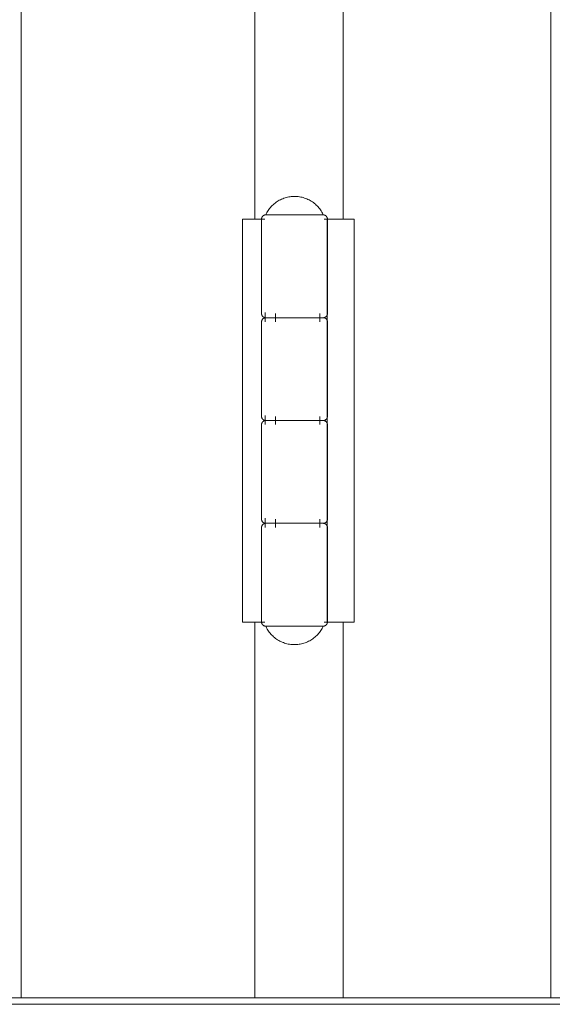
# Model space of a CAD drawing. Header units: inches. Extents: x 424 to 2043, y -237 to 445.
# Tile 807 of 965: x 866.652 to 866.781, y 220.697 to 220.937. Entities that reach past the tile are written whole.
import ezdxf

# ---------------------------------------------------------------- set-up
doc = ezdxf.new("R2010")
doc.units = ezdxf.units.IN
doc.header["$MEASUREMENT"] = 0
doc.layers.add('A-DOOR', color=31, linetype='Continuous', lineweight=9)
doc.layers.add('A-GENM', color=13, linetype='Continuous', lineweight=9)

# ---------------------------------------------------------------- blocks, each defined once
blk = doc.blocks.new('Escalator - Escalator-177640-Section 1')
at = {"layer": 'A-GENM'}
for p, q in [((-111.07738, 5.60159), (-109.79635, 5.60159)), ((-109.86039, 5.6), (-111.07738, 5.6)), ((-111.07738, 5.6), (-109.86039, 5.6))]:
    blk.add_line(p, q, dxfattribs=at)
blk = doc.blocks.new('5-panel_Bi-fold_external_door_10806 - Type 1-V64-Section 1')
at = {"layer": 'A-DOOR'}
for p, q in [((-110.23419, 8.33744), (-110.23419, 5.60159)), ((-110.10543, 8.33744), (-110.10543, 5.60159)), ((-110.17734, 6.751), (-110.17734, 5.79096)), ((-110.15587, 6.751), (-110.15587, 5.79096)), ((-110.16814, 5.79196), (-110.17398, 5.79196)), ((-110.16146, 5.79196), (-110.16814, 5.79196)), ((-110.18033, 5.79096), (-110.17631, 5.79096)), ((-110.18033, 5.69296), (-110.18033, 5.79096)), ((-110.17631, 5.79096), (-110.17493, 5.79096)), ((-110.17572, 5.79096), (-110.17572, 5.76796)), ((-110.16048, 5.79096), (-110.15986, 5.79096)), ((-110.15974, 5.79096), (-110.15773, 5.79096)), ((-110.15974, 5.79096), (-110.15974, 5.69296)), ((-110.15972, 5.76796), (-110.15972, 5.79096)), ((-110.15773, 5.79096), (-110.15321, 5.79096)), ((-110.15321, 5.79096), (-110.15321, 5.69296)), ((-110.17481, 5.76596), (-110.17481, 5.76819)), ((-110.17231, 5.76596), (-110.17231, 5.76796)), ((-110.16157, 5.76796), (-110.16157, 5.76596)), ((-110.17572, 5.76596), (-110.17572, 5.74296)), ((-110.17356, 5.76696), (-110.16814, 5.76696)), ((-110.1673, 5.76696), (-110.17239, 5.76696)), ((-110.16814, 5.76696), (-110.1673, 5.76696)), ((-110.15972, 5.74296), (-110.15972, 5.76596)), ((-110.17481, 5.74096), (-110.17481, 5.74319)), ((-110.17356, 5.74196), (-110.16814, 5.74196)), ((-110.1673, 5.74196), (-110.17239, 5.74196)), ((-110.17231, 5.74096), (-110.17231, 5.74296)), ((-110.16814, 5.74196), (-110.1673, 5.74196)), ((-110.16157, 5.74296), (-110.16157, 5.74096)), ((-110.17572, 5.74096), (-110.17572, 5.71796)), ((-110.15972, 5.71796), (-110.15972, 5.74096)), ((-110.17481, 5.71596), (-110.17481, 5.71819)), ((-110.17231, 5.71596), (-110.17231, 5.71796)), ((-110.16157, 5.71796), (-110.16157, 5.71596)), ((-110.17572, 5.71596), (-110.17572, 5.69296)), ((-110.17356, 5.71696), (-110.16814, 5.71696)), ((-110.1673, 5.71696), (-110.17239, 5.71696)), ((-110.16814, 5.71696), (-110.1673, 5.71696)), ((-110.15972, 5.69296), (-110.15972, 5.71596)), ((-110.17631, 5.69296), (-110.18033, 5.69296)), ((-110.17734, 5.69296), (-110.17734, 5.60159)), ((-110.17493, 5.69296), (-110.17631, 5.69296)), ((-110.17398, 5.69196), (-110.16814, 5.69196)), ((-110.16814, 5.69196), (-110.16146, 5.69196)), ((-110.15986, 5.69296), (-110.16048, 5.69296)), ((-110.15773, 5.69296), (-110.15974, 5.69296)), ((-110.15321, 5.69296), (-110.15773, 5.69296)), ((-110.15587, 5.69296), (-110.15587, 5.60159))]:
    blk.add_line(p, q, dxfattribs=at)
at = {"layer": 'A-DOOR', "flags": 128}
for points in [[(-110.17472, 5.79196), (-110.17459, 5.79224), (-110.17444, 5.79251), (-110.17429, 5.79278), (-110.17412, 5.79304), (-110.17394, 5.79329), (-110.17376, 5.79353), (-110.17356, 5.79377), (-110.17336, 5.794), (-110.17314, 5.79422), (-110.17292, 5.79443), (-110.17269, 5.79464), (-110.17245, 5.79483), (-110.17221, 5.79502), (-110.17195, 5.79519), (-110.17169, 5.79536), (-110.17143, 5.79551), (-110.17115, 5.79565), (-110.17087, 5.79578), (-110.17059, 5.7959), (-110.1703, 5.79601), (-110.17001, 5.79611), (-110.16972, 5.7962), (-110.16942, 5.79627), (-110.16912, 5.79633), (-110.16881, 5.79638), (-110.16851, 5.79642), (-110.1682, 5.79645), (-110.16789, 5.79646), (-110.16772, 5.79646)], [(-110.16772, 5.79646), (-110.16741, 5.79645), (-110.1671, 5.79644), (-110.1668, 5.79641), (-110.16649, 5.79636), (-110.16619, 5.79631), (-110.16589, 5.79624), (-110.16559, 5.79616), (-110.1653, 5.79607), (-110.16501, 5.79597), (-110.16472, 5.79585), (-110.16444, 5.79573), (-110.16417, 5.79559), (-110.1639, 5.79544), (-110.16363, 5.79529), (-110.16337, 5.79512), (-110.16312, 5.79494), (-110.16288, 5.79475), (-110.16265, 5.79455), (-110.16242, 5.79434), (-110.1622, 5.79413), (-110.16199, 5.7939), (-110.16179, 5.79367), (-110.1616, 5.79343), (-110.16142, 5.79318), (-110.16124, 5.79292), (-110.16108, 5.79266), (-110.16093, 5.79239), (-110.16079, 5.79212), (-110.16072, 5.79196)], [(-110.17572, 5.79096), (-110.17572, 5.791), (-110.17572, 5.79104), (-110.17571, 5.79108), (-110.17571, 5.79112), (-110.1757, 5.79116), (-110.17569, 5.7912), (-110.17568, 5.79124), (-110.17567, 5.79128), (-110.17565, 5.79131), (-110.17564, 5.79135), (-110.17562, 5.79139), (-110.17561, 5.79142), (-110.17559, 5.79146), (-110.17557, 5.79149), (-110.17554, 5.79153), (-110.17552, 5.79156), (-110.1755, 5.79159), (-110.17547, 5.79162), (-110.17544, 5.79165), (-110.17542, 5.79168), (-110.17539, 5.79171), (-110.17536, 5.79173), (-110.17532, 5.79176), (-110.17529, 5.79178), (-110.17526, 5.7918), (-110.17522, 5.79182), (-110.17519, 5.79184), (-110.17515, 5.79186), (-110.17512, 5.79188), (-110.17508, 5.79189), (-110.17504, 5.79191), (-110.17501, 5.79192), (-110.17497, 5.79193), (-110.17493, 5.79194), (-110.17489, 5.79195), (-110.17485, 5.79195), (-110.17481, 5.79196), (-110.17477, 5.79196), (-110.17473, 5.79196), (-110.17472, 5.79196)], [(-110.16814, 5.79196), (-110.16841, 5.79196), (-110.16869, 5.79196), (-110.16897, 5.79196), (-110.16924, 5.79196), (-110.16952, 5.79196), (-110.16978, 5.79196), (-110.17005, 5.79196), (-110.17031, 5.79196), (-110.17057, 5.79196), (-110.17082, 5.79196), (-110.17107, 5.79196), (-110.17132, 5.79196), (-110.17155, 5.79196), (-110.17178, 5.79196), (-110.17201, 5.79196), (-110.17223, 5.79196), (-110.17244, 5.79196), (-110.17264, 5.79196), (-110.17283, 5.79196), (-110.17302, 5.79196), (-110.1732, 5.79196), (-110.17337, 5.79196), (-110.17353, 5.79196), (-110.17368, 5.79196), (-110.17382, 5.79196), (-110.17396, 5.79196), (-110.17408, 5.79196), (-110.17419, 5.79196), (-110.17429, 5.79196), (-110.17438, 5.79196), (-110.17446, 5.79196), (-110.17453, 5.79196), (-110.17459, 5.79196), (-110.17464, 5.79196), (-110.17468, 5.79196), (-110.1747, 5.79196), (-110.17472, 5.79196), (-110.17472, 5.79196)], [(-110.17472, 5.79196), (-110.17471, 5.79196), (-110.1747, 5.79196), (-110.17467, 5.79196), (-110.17463, 5.79196), (-110.17458, 5.79196), (-110.17452, 5.79196), (-110.17445, 5.79196), (-110.17436, 5.79196), (-110.17427, 5.79196), (-110.17417, 5.79196), (-110.17405, 5.79196), (-110.17393, 5.79196), (-110.17379, 5.79196), (-110.17365, 5.79196), (-110.1735, 5.79196), (-110.17333, 5.79196), (-110.17316, 5.79196)], [(-110.16072, 5.79196), (-110.16072, 5.79196), (-110.16074, 5.79196), (-110.16077, 5.79196), (-110.16081, 5.79196), (-110.16086, 5.79196), (-110.16092, 5.79196), (-110.16099, 5.79196), (-110.16107, 5.79196), (-110.16117, 5.79196), (-110.16127, 5.79196), (-110.16139, 5.79196), (-110.16151, 5.79196), (-110.16164, 5.79196), (-110.16179, 5.79196), (-110.16194, 5.79196), (-110.1621, 5.79196), (-110.16228, 5.79196), (-110.16246, 5.79196), (-110.16264, 5.79196), (-110.16284, 5.79196), (-110.16305, 5.79196), (-110.16326, 5.79196), (-110.16348, 5.79196), (-110.1637, 5.79196), (-110.16394, 5.79196), (-110.16418, 5.79196), (-110.16442, 5.79196), (-110.16467, 5.79196), (-110.16492, 5.79196), (-110.16518, 5.79196), (-110.16545, 5.79196), (-110.16571, 5.79196), (-110.16598, 5.79196), (-110.16625, 5.79196), (-110.16653, 5.79196), (-110.16681, 5.79196), (-110.16708, 5.79196), (-110.16736, 5.79196), (-110.16764, 5.79196), (-110.16792, 5.79196), (-110.16814, 5.79196)], [(-110.16224, 5.79196), (-110.16207, 5.79196), (-110.16191, 5.79196), (-110.16176, 5.79196), (-110.16161, 5.79196), (-110.16148, 5.79196), (-110.16136, 5.79196), (-110.16125, 5.79196), (-110.16115, 5.79196), (-110.16105, 5.79196), (-110.16097, 5.79196), (-110.1609, 5.79196), (-110.16085, 5.79196), (-110.1608, 5.79196), (-110.16076, 5.79196), (-110.16074, 5.79196), (-110.16072, 5.79196), (-110.16072, 5.79196)], [(-110.16072, 5.79196), (-110.16068, 5.79196), (-110.16064, 5.79196), (-110.1606, 5.79195), (-110.16056, 5.79195), (-110.16052, 5.79194), (-110.16048, 5.79193), (-110.16044, 5.79192), (-110.1604, 5.79191), (-110.16037, 5.7919), (-110.16033, 5.79188), (-110.16029, 5.79187), (-110.16026, 5.79185), (-110.16022, 5.79183), (-110.16019, 5.79181), (-110.16015, 5.79179), (-110.16012, 5.79176), (-110.16009, 5.79174), (-110.16006, 5.79171), (-110.16003, 5.79169), (-110.16, 5.79166), (-110.15997, 5.79163), (-110.15995, 5.7916), (-110.15992, 5.79157), (-110.1599, 5.79153), (-110.15988, 5.7915), (-110.15986, 5.79147), (-110.15984, 5.79143), (-110.15982, 5.7914), (-110.1598, 5.79136), (-110.15979, 5.79132), (-110.15977, 5.79129), (-110.15976, 5.79125), (-110.15975, 5.79121), (-110.15974, 5.79117), (-110.15973, 5.79113), (-110.15973, 5.79109), (-110.15972, 5.79105), (-110.15972, 5.79101), (-110.15972, 5.79097), (-110.15972, 5.79096)], [(-110.17472, 5.76696), (-110.17476, 5.76696), (-110.1748, 5.76696), (-110.17484, 5.76697), (-110.17488, 5.76697), (-110.17492, 5.76698), (-110.17496, 5.76699), (-110.17499, 5.767), (-110.17503, 5.76701), (-110.17507, 5.76703), (-110.17511, 5.76704), (-110.17514, 5.76706), (-110.17518, 5.76707), (-110.17522, 5.76709), (-110.17525, 5.76711), (-110.17528, 5.76714), (-110.17532, 5.76716), (-110.17535, 5.76718), (-110.17538, 5.76721), (-110.17541, 5.76724), (-110.17544, 5.76726), (-110.17546, 5.76729), (-110.17549, 5.76732), (-110.17551, 5.76736), (-110.17554, 5.76739), (-110.17556, 5.76742), (-110.17558, 5.76745), (-110.1756, 5.76749), (-110.17562, 5.76753), (-110.17564, 5.76756), (-110.17565, 5.7676), (-110.17566, 5.76764), (-110.17568, 5.76767), (-110.17569, 5.76771), (-110.1757, 5.76775), (-110.1757, 5.76779), (-110.17571, 5.76783), (-110.17571, 5.76787), (-110.17572, 5.76791), (-110.17572, 5.76795), (-110.17572, 5.76796)], [(-110.15972, 5.76796), (-110.15972, 5.76792), (-110.15972, 5.76788), (-110.15973, 5.76784), (-110.15973, 5.7678), (-110.15974, 5.76776), (-110.15975, 5.76772), (-110.15976, 5.76768), (-110.15977, 5.76765), (-110.15978, 5.76761), (-110.1598, 5.76757), (-110.15981, 5.76753), (-110.15983, 5.7675), (-110.15985, 5.76746), (-110.15987, 5.76743), (-110.15989, 5.7674), (-110.15992, 5.76736), (-110.15994, 5.76733), (-110.15997, 5.7673), (-110.15999, 5.76727), (-110.16002, 5.76724), (-110.16005, 5.76722), (-110.16008, 5.76719), (-110.16011, 5.76717), (-110.16015, 5.76714), (-110.16018, 5.76712), (-110.16021, 5.7671), (-110.16025, 5.76708), (-110.16028, 5.76706), (-110.16032, 5.76704), (-110.16036, 5.76703), (-110.16039, 5.76702), (-110.16043, 5.767), (-110.16047, 5.76699), (-110.16051, 5.76698), (-110.16055, 5.76698), (-110.16059, 5.76697), (-110.16063, 5.76697), (-110.16067, 5.76696), (-110.16071, 5.76696), (-110.16072, 5.76696)], [(-110.17572, 5.76596), (-110.17572, 5.766), (-110.17572, 5.76604), (-110.17571, 5.76608), (-110.17571, 5.76612), (-110.1757, 5.76616), (-110.17569, 5.7662), (-110.17568, 5.76624), (-110.17567, 5.76628), (-110.17565, 5.76631), (-110.17564, 5.76635), (-110.17562, 5.76639), (-110.17561, 5.76642), (-110.17559, 5.76646), (-110.17557, 5.76649), (-110.17554, 5.76653), (-110.17552, 5.76656), (-110.1755, 5.76659), (-110.17547, 5.76662), (-110.17544, 5.76665), (-110.17542, 5.76668), (-110.17539, 5.76671), (-110.17536, 5.76673), (-110.17532, 5.76676), (-110.17529, 5.76678), (-110.17526, 5.7668), (-110.17522, 5.76682), (-110.17519, 5.76684), (-110.17515, 5.76686), (-110.17512, 5.76688), (-110.17508, 5.76689), (-110.17504, 5.76691), (-110.17501, 5.76692), (-110.17497, 5.76693), (-110.17493, 5.76694), (-110.17489, 5.76695), (-110.17485, 5.76695), (-110.17481, 5.76696), (-110.17477, 5.76696), (-110.17473, 5.76696), (-110.17472, 5.76696)], [(-110.1673, 5.76696), (-110.16758, 5.76696), (-110.16786, 5.76696), (-110.16814, 5.76696), (-110.16842, 5.76696), (-110.1687, 5.76696), (-110.16897, 5.76696), (-110.16925, 5.76696), (-110.16952, 5.76696), (-110.16979, 5.76696), (-110.17006, 5.76696), (-110.17032, 5.76696), (-110.17058, 5.76696), (-110.17083, 5.76696), (-110.17108, 5.76696), (-110.17132, 5.76696), (-110.17156, 5.76696), (-110.17179, 5.76696), (-110.17201, 5.76696), (-110.17223, 5.76696), (-110.17244, 5.76696), (-110.17264, 5.76696), (-110.17284, 5.76696), (-110.17303, 5.76696), (-110.1732, 5.76696), (-110.17337, 5.76696), (-110.17353, 5.76696), (-110.17368, 5.76696), (-110.17383, 5.76696), (-110.17396, 5.76696), (-110.17408, 5.76696), (-110.17419, 5.76696), (-110.17429, 5.76696), (-110.17438, 5.76696), (-110.17446, 5.76696), (-110.17453, 5.76696), (-110.17459, 5.76696), (-110.17464, 5.76696), (-110.17468, 5.76696), (-110.1747, 5.76696), (-110.17472, 5.76696), (-110.17472, 5.76696)], [(-110.17472, 5.76696), (-110.17471, 5.76696), (-110.1747, 5.76696), (-110.17467, 5.76696), (-110.17463, 5.76696), (-110.17458, 5.76696), (-110.17452, 5.76696), (-110.17445, 5.76696), (-110.17436, 5.76696), (-110.17427, 5.76696), (-110.17417, 5.76696), (-110.17405, 5.76696), (-110.17393, 5.76696), (-110.17379, 5.76696), (-110.17365, 5.76696), (-110.1735, 5.76696), (-110.17333, 5.76696), (-110.17316, 5.76696), (-110.17298, 5.76696), (-110.17279, 5.76696), (-110.1726, 5.76696), (-110.17239, 5.76696), (-110.17218, 5.76696), (-110.17196, 5.76696), (-110.17173, 5.76696), (-110.1715, 5.76696), (-110.17126, 5.76696), (-110.17102, 5.76696), (-110.17077, 5.76696), (-110.17051, 5.76696), (-110.17026, 5.76696), (-110.16999, 5.76696), (-110.16973, 5.76696), (-110.16946, 5.76696), (-110.16918, 5.76696), (-110.16891, 5.76696), (-110.16863, 5.76696), (-110.16835, 5.76696), (-110.16814, 5.76696)], [(-110.16814, 5.76696), (-110.16841, 5.76696), (-110.16869, 5.76696), (-110.16897, 5.76696), (-110.16924, 5.76696), (-110.16952, 5.76696), (-110.16978, 5.76696), (-110.17005, 5.76696), (-110.17031, 5.76696), (-110.17057, 5.76696), (-110.17082, 5.76696), (-110.17107, 5.76696), (-110.17132, 5.76696), (-110.17155, 5.76696), (-110.17178, 5.76696), (-110.17201, 5.76696), (-110.17223, 5.76696), (-110.17244, 5.76696), (-110.17264, 5.76696), (-110.17283, 5.76696), (-110.17302, 5.76696), (-110.1732, 5.76696), (-110.17337, 5.76696), (-110.17353, 5.76696), (-110.17368, 5.76696), (-110.17382, 5.76696), (-110.17396, 5.76696), (-110.17408, 5.76696), (-110.17419, 5.76696), (-110.17429, 5.76696), (-110.17438, 5.76696), (-110.17446, 5.76696), (-110.17453, 5.76696), (-110.17459, 5.76696), (-110.17464, 5.76696), (-110.17468, 5.76696), (-110.1747, 5.76696), (-110.17472, 5.76696), (-110.17472, 5.76696)], [(-110.17472, 5.76696), (-110.17471, 5.76696), (-110.1747, 5.76696), (-110.17467, 5.76696), (-110.17463, 5.76696), (-110.17458, 5.76696), (-110.17452, 5.76696), (-110.17445, 5.76696), (-110.17436, 5.76696), (-110.17427, 5.76696), (-110.17417, 5.76696), (-110.17405, 5.76696), (-110.17393, 5.76696), (-110.17379, 5.76696), (-110.17365, 5.76696), (-110.1735, 5.76696), (-110.17333, 5.76696), (-110.17316, 5.76696), (-110.17298, 5.76696), (-110.17279, 5.76696), (-110.1726, 5.76696), (-110.17239, 5.76696), (-110.17218, 5.76696), (-110.17196, 5.76696), (-110.17173, 5.76696), (-110.1715, 5.76696), (-110.17126, 5.76696), (-110.17102, 5.76696), (-110.17077, 5.76696), (-110.17051, 5.76696), (-110.17026, 5.76696), (-110.16999, 5.76696), (-110.16973, 5.76696), (-110.16946, 5.76696), (-110.16918, 5.76696), (-110.16891, 5.76696), (-110.16863, 5.76696), (-110.16835, 5.76696), (-110.16807, 5.76696), (-110.16779, 5.76696), (-110.16751, 5.76696), (-110.1673, 5.76696)], [(-110.16814, 5.76696), (-110.16786, 5.76696), (-110.16758, 5.76696), (-110.1673, 5.76696), (-110.16702, 5.76696), (-110.16674, 5.76696), (-110.16646, 5.76696), (-110.16619, 5.76696), (-110.16592, 5.76696), (-110.16565, 5.76696), (-110.16538, 5.76696), (-110.16512, 5.76696), (-110.16486, 5.76696), (-110.16461, 5.76696), (-110.16436, 5.76696), (-110.16412, 5.76696), (-110.16388, 5.76696), (-110.16365, 5.76696), (-110.16342, 5.76696), (-110.16321, 5.76696), (-110.163, 5.76696), (-110.16279, 5.76696), (-110.1626, 5.76696), (-110.16241, 5.76696), (-110.16223, 5.76696), (-110.16206, 5.76696), (-110.1619, 5.76696), (-110.16175, 5.76696), (-110.16161, 5.76696), (-110.16148, 5.76696), (-110.16136, 5.76696), (-110.16125, 5.76696), (-110.16114, 5.76696), (-110.16105, 5.76696), (-110.16097, 5.76696), (-110.1609, 5.76696), (-110.16085, 5.76696), (-110.1608, 5.76696), (-110.16076, 5.76696), (-110.16074, 5.76696), (-110.16072, 5.76696), (-110.16072, 5.76696)], [(-110.16072, 5.76696), (-110.16072, 5.76696), (-110.16074, 5.76696), (-110.16077, 5.76696), (-110.16081, 5.76696), (-110.16086, 5.76696), (-110.16092, 5.76696), (-110.16099, 5.76696), (-110.16107, 5.76696), (-110.16117, 5.76696), (-110.16127, 5.76696), (-110.16139, 5.76696), (-110.16151, 5.76696), (-110.16164, 5.76696), (-110.16179, 5.76696), (-110.16194, 5.76696), (-110.1621, 5.76696), (-110.16228, 5.76696), (-110.16246, 5.76696), (-110.16264, 5.76696), (-110.16284, 5.76696), (-110.16305, 5.76696), (-110.16326, 5.76696), (-110.16348, 5.76696), (-110.1637, 5.76696), (-110.16394, 5.76696), (-110.16418, 5.76696), (-110.16442, 5.76696), (-110.16467, 5.76696), (-110.16492, 5.76696), (-110.16518, 5.76696), (-110.16545, 5.76696), (-110.16571, 5.76696), (-110.16598, 5.76696), (-110.16625, 5.76696), (-110.16653, 5.76696), (-110.16681, 5.76696), (-110.16708, 5.76696), (-110.16736, 5.76696), (-110.16764, 5.76696), (-110.16792, 5.76696), (-110.16814, 5.76696)], [(-110.16072, 5.76696), (-110.16072, 5.76696), (-110.16074, 5.76696), (-110.16077, 5.76696), (-110.16081, 5.76696), (-110.16086, 5.76696), (-110.16092, 5.76696), (-110.16099, 5.76696), (-110.16107, 5.76696), (-110.16117, 5.76696), (-110.16127, 5.76696), (-110.16139, 5.76696), (-110.16151, 5.76696), (-110.16164, 5.76696), (-110.16179, 5.76696), (-110.16194, 5.76696), (-110.1621, 5.76696), (-110.16228, 5.76696), (-110.16246, 5.76696), (-110.16264, 5.76696), (-110.16284, 5.76696), (-110.16305, 5.76696), (-110.16326, 5.76696), (-110.16348, 5.76696), (-110.1637, 5.76696), (-110.16394, 5.76696), (-110.16418, 5.76696), (-110.16442, 5.76696), (-110.16467, 5.76696), (-110.16492, 5.76696), (-110.16518, 5.76696), (-110.16545, 5.76696), (-110.16571, 5.76696), (-110.16598, 5.76696), (-110.16625, 5.76696), (-110.16653, 5.76696), (-110.16681, 5.76696), (-110.16708, 5.76696), (-110.1673, 5.76696)], [(-110.1673, 5.76696), (-110.16702, 5.76696), (-110.16674, 5.76696), (-110.16647, 5.76696), (-110.16619, 5.76696), (-110.16592, 5.76696), (-110.16565, 5.76696), (-110.16539, 5.76696), (-110.16512, 5.76696), (-110.16487, 5.76696), (-110.16461, 5.76696), (-110.16436, 5.76696), (-110.16412, 5.76696), (-110.16388, 5.76696), (-110.16365, 5.76696), (-110.16343, 5.76696), (-110.16321, 5.76696), (-110.163, 5.76696), (-110.1628, 5.76696), (-110.1626, 5.76696), (-110.16242, 5.76696), (-110.16224, 5.76696), (-110.16207, 5.76696), (-110.16191, 5.76696), (-110.16176, 5.76696), (-110.16161, 5.76696), (-110.16148, 5.76696), (-110.16136, 5.76696), (-110.16125, 5.76696), (-110.16115, 5.76696), (-110.16105, 5.76696), (-110.16097, 5.76696), (-110.1609, 5.76696), (-110.16085, 5.76696), (-110.1608, 5.76696), (-110.16076, 5.76696), (-110.16074, 5.76696), (-110.16072, 5.76696), (-110.16072, 5.76696)], [(-110.16072, 5.76696), (-110.16068, 5.76696), (-110.16064, 5.76696), (-110.1606, 5.76695), (-110.16056, 5.76695), (-110.16052, 5.76694), (-110.16048, 5.76693), (-110.16044, 5.76692), (-110.1604, 5.76691), (-110.16037, 5.7669), (-110.16033, 5.76688), (-110.16029, 5.76687), (-110.16026, 5.76685), (-110.16022, 5.76683), (-110.16019, 5.76681), (-110.16015, 5.76679), (-110.16012, 5.76676), (-110.16009, 5.76674), (-110.16006, 5.76671), (-110.16003, 5.76669), (-110.16, 5.76666), (-110.15997, 5.76663), (-110.15995, 5.7666), (-110.15992, 5.76657), (-110.1599, 5.76653), (-110.15988, 5.7665), (-110.15986, 5.76647), (-110.15984, 5.76643), (-110.15982, 5.7664), (-110.1598, 5.76636), (-110.15979, 5.76632), (-110.15977, 5.76629), (-110.15976, 5.76625), (-110.15975, 5.76621), (-110.15974, 5.76617), (-110.15973, 5.76613), (-110.15973, 5.76609), (-110.15972, 5.76605), (-110.15972, 5.76601), (-110.15972, 5.76597), (-110.15972, 5.76596)], [(-110.17472, 5.74196), (-110.17476, 5.74196), (-110.1748, 5.74196), (-110.17484, 5.74197), (-110.17488, 5.74197), (-110.17492, 5.74198), (-110.17496, 5.74199), (-110.17499, 5.742), (-110.17503, 5.74201), (-110.17507, 5.74203), (-110.17511, 5.74204), (-110.17514, 5.74206), (-110.17518, 5.74207), (-110.17522, 5.74209), (-110.17525, 5.74211), (-110.17528, 5.74214), (-110.17532, 5.74216), (-110.17535, 5.74218), (-110.17538, 5.74221), (-110.17541, 5.74224), (-110.17544, 5.74226), (-110.17546, 5.74229), (-110.17549, 5.74232), (-110.17551, 5.74236), (-110.17554, 5.74239), (-110.17556, 5.74242), (-110.17558, 5.74245), (-110.1756, 5.74249), (-110.17562, 5.74253), (-110.17564, 5.74256), (-110.17565, 5.7426), (-110.17566, 5.74264), (-110.17568, 5.74267), (-110.17569, 5.74271), (-110.1757, 5.74275), (-110.1757, 5.74279), (-110.17571, 5.74283), (-110.17571, 5.74287), (-110.17572, 5.74291), (-110.17572, 5.74295), (-110.17572, 5.74296)], [(-110.17572, 5.74096), (-110.17572, 5.741), (-110.17572, 5.74104), (-110.17571, 5.74108), (-110.17571, 5.74112), (-110.1757, 5.74116), (-110.17569, 5.7412), (-110.17568, 5.74124), (-110.17567, 5.74128), (-110.17565, 5.74131), (-110.17564, 5.74135), (-110.17562, 5.74139), (-110.17561, 5.74142), (-110.17559, 5.74146), (-110.17557, 5.74149), (-110.17554, 5.74153), (-110.17552, 5.74156), (-110.1755, 5.74159), (-110.17547, 5.74162), (-110.17544, 5.74165), (-110.17542, 5.74168), (-110.17539, 5.74171), (-110.17536, 5.74173), (-110.17532, 5.74176), (-110.17529, 5.74178), (-110.17526, 5.7418), (-110.17522, 5.74182), (-110.17519, 5.74184), (-110.17515, 5.74186), (-110.17512, 5.74188), (-110.17508, 5.74189), (-110.17504, 5.74191), (-110.17501, 5.74192), (-110.17497, 5.74193), (-110.17493, 5.74194), (-110.17489, 5.74195), (-110.17485, 5.74195), (-110.17481, 5.74196), (-110.17477, 5.74196), (-110.17473, 5.74196), (-110.17472, 5.74196)], [(-110.1673, 5.74196), (-110.16758, 5.74196), (-110.16786, 5.74196), (-110.16814, 5.74196), (-110.16842, 5.74196), (-110.1687, 5.74196), (-110.16897, 5.74196), (-110.16925, 5.74196), (-110.16952, 5.74196), (-110.16979, 5.74196), (-110.17006, 5.74196), (-110.17032, 5.74196), (-110.17058, 5.74196), (-110.17083, 5.74196), (-110.17108, 5.74196), (-110.17132, 5.74196), (-110.17156, 5.74196), (-110.17179, 5.74196), (-110.17201, 5.74196), (-110.17223, 5.74196), (-110.17244, 5.74196), (-110.17264, 5.74196), (-110.17284, 5.74196), (-110.17303, 5.74196), (-110.1732, 5.74196), (-110.17337, 5.74196), (-110.17353, 5.74196), (-110.17368, 5.74196), (-110.17383, 5.74196), (-110.17396, 5.74196), (-110.17408, 5.74196), (-110.17419, 5.74196), (-110.17429, 5.74196), (-110.17438, 5.74196), (-110.17446, 5.74196), (-110.17453, 5.74196), (-110.17459, 5.74196), (-110.17464, 5.74196), (-110.17468, 5.74196), (-110.1747, 5.74196), (-110.17472, 5.74196), (-110.17472, 5.74196)], [(-110.17472, 5.74196), (-110.17471, 5.74196), (-110.1747, 5.74196), (-110.17467, 5.74196), (-110.17463, 5.74196), (-110.17458, 5.74196), (-110.17452, 5.74196), (-110.17445, 5.74196), (-110.17436, 5.74196), (-110.17427, 5.74196), (-110.17417, 5.74196), (-110.17405, 5.74196), (-110.17393, 5.74196), (-110.17379, 5.74196), (-110.17365, 5.74196), (-110.1735, 5.74196), (-110.17333, 5.74196), (-110.17316, 5.74196), (-110.17298, 5.74196), (-110.17279, 5.74196), (-110.1726, 5.74196), (-110.17239, 5.74196), (-110.17218, 5.74196), (-110.17196, 5.74196), (-110.17173, 5.74196), (-110.1715, 5.74196), (-110.17126, 5.74196), (-110.17102, 5.74196), (-110.17077, 5.74196), (-110.17051, 5.74196), (-110.17026, 5.74196), (-110.16999, 5.74196), (-110.16973, 5.74196), (-110.16946, 5.74196), (-110.16918, 5.74196), (-110.16891, 5.74196), (-110.16863, 5.74196), (-110.16835, 5.74196), (-110.16814, 5.74196)], [(-110.16814, 5.74196), (-110.16841, 5.74196), (-110.16869, 5.74196), (-110.16897, 5.74196), (-110.16924, 5.74196), (-110.16952, 5.74196), (-110.16978, 5.74196), (-110.17005, 5.74196), (-110.17031, 5.74196), (-110.17057, 5.74196), (-110.17082, 5.74196), (-110.17107, 5.74196), (-110.17132, 5.74196), (-110.17155, 5.74196), (-110.17178, 5.74196), (-110.17201, 5.74196), (-110.17223, 5.74196), (-110.17244, 5.74196), (-110.17264, 5.74196), (-110.17283, 5.74196), (-110.17302, 5.74196), (-110.1732, 5.74196), (-110.17337, 5.74196), (-110.17353, 5.74196), (-110.17368, 5.74196), (-110.17382, 5.74196), (-110.17396, 5.74196), (-110.17408, 5.74196), (-110.17419, 5.74196), (-110.17429, 5.74196), (-110.17438, 5.74196), (-110.17446, 5.74196), (-110.17453, 5.74196), (-110.17459, 5.74196), (-110.17464, 5.74196), (-110.17468, 5.74196), (-110.1747, 5.74196), (-110.17472, 5.74196), (-110.17472, 5.74196)], [(-110.17472, 5.74196), (-110.17471, 5.74196), (-110.1747, 5.74196), (-110.17467, 5.74196), (-110.17463, 5.74196), (-110.17458, 5.74196), (-110.17452, 5.74196), (-110.17445, 5.74196), (-110.17436, 5.74196), (-110.17427, 5.74196), (-110.17417, 5.74196), (-110.17405, 5.74196), (-110.17393, 5.74196), (-110.17379, 5.74196), (-110.17365, 5.74196), (-110.1735, 5.74196), (-110.17333, 5.74196), (-110.17316, 5.74196), (-110.17298, 5.74196), (-110.17279, 5.74196), (-110.1726, 5.74196), (-110.17239, 5.74196), (-110.17218, 5.74196), (-110.17196, 5.74196), (-110.17173, 5.74196), (-110.1715, 5.74196), (-110.17126, 5.74196), (-110.17102, 5.74196), (-110.17077, 5.74196), (-110.17051, 5.74196), (-110.17026, 5.74196), (-110.16999, 5.74196), (-110.16973, 5.74196), (-110.16946, 5.74196), (-110.16918, 5.74196), (-110.16891, 5.74196), (-110.16863, 5.74196), (-110.16835, 5.74196), (-110.16807, 5.74196), (-110.16779, 5.74196), (-110.16751, 5.74196), (-110.1673, 5.74196)], [(-110.16814, 5.74196), (-110.16786, 5.74196), (-110.16758, 5.74196), (-110.1673, 5.74196), (-110.16702, 5.74196), (-110.16674, 5.74196), (-110.16646, 5.74196), (-110.16619, 5.74196), (-110.16592, 5.74196), (-110.16565, 5.74196), (-110.16538, 5.74196), (-110.16512, 5.74196), (-110.16486, 5.74196), (-110.16461, 5.74196), (-110.16436, 5.74196), (-110.16412, 5.74196), (-110.16388, 5.74196), (-110.16365, 5.74196), (-110.16342, 5.74196), (-110.16321, 5.74196), (-110.163, 5.74196), (-110.16279, 5.74196), (-110.1626, 5.74196), (-110.16241, 5.74196), (-110.16223, 5.74196), (-110.16206, 5.74196), (-110.1619, 5.74196), (-110.16175, 5.74196), (-110.16161, 5.74196), (-110.16148, 5.74196), (-110.16136, 5.74196), (-110.16125, 5.74196), (-110.16114, 5.74196), (-110.16105, 5.74196), (-110.16097, 5.74196), (-110.1609, 5.74196), (-110.16085, 5.74196), (-110.1608, 5.74196), (-110.16076, 5.74196), (-110.16074, 5.74196), (-110.16072, 5.74196), (-110.16072, 5.74196)], [(-110.16072, 5.74196), (-110.16072, 5.74196), (-110.16074, 5.74196), (-110.16077, 5.74196), (-110.16081, 5.74196), (-110.16086, 5.74196), (-110.16092, 5.74196), (-110.16099, 5.74196), (-110.16107, 5.74196), (-110.16117, 5.74196), (-110.16127, 5.74196), (-110.16139, 5.74196), (-110.16151, 5.74196), (-110.16164, 5.74196), (-110.16179, 5.74196), (-110.16194, 5.74196), (-110.1621, 5.74196), (-110.16228, 5.74196), (-110.16246, 5.74196), (-110.16264, 5.74196), (-110.16284, 5.74196), (-110.16305, 5.74196), (-110.16326, 5.74196), (-110.16348, 5.74196), (-110.1637, 5.74196), (-110.16394, 5.74196), (-110.16418, 5.74196), (-110.16442, 5.74196), (-110.16467, 5.74196), (-110.16492, 5.74196), (-110.16518, 5.74196), (-110.16545, 5.74196), (-110.16571, 5.74196), (-110.16598, 5.74196), (-110.16625, 5.74196), (-110.16653, 5.74196), (-110.16681, 5.74196), (-110.16708, 5.74196), (-110.16736, 5.74196), (-110.16764, 5.74196), (-110.16792, 5.74196), (-110.16814, 5.74196)], [(-110.16072, 5.74196), (-110.16072, 5.74196), (-110.16074, 5.74196), (-110.16077, 5.74196), (-110.16081, 5.74196), (-110.16086, 5.74196), (-110.16092, 5.74196), (-110.16099, 5.74196), (-110.16107, 5.74196), (-110.16117, 5.74196), (-110.16127, 5.74196), (-110.16139, 5.74196), (-110.16151, 5.74196), (-110.16164, 5.74196), (-110.16179, 5.74196), (-110.16194, 5.74196), (-110.1621, 5.74196), (-110.16228, 5.74196), (-110.16246, 5.74196), (-110.16264, 5.74196), (-110.16284, 5.74196), (-110.16305, 5.74196), (-110.16326, 5.74196), (-110.16348, 5.74196), (-110.1637, 5.74196), (-110.16394, 5.74196), (-110.16418, 5.74196), (-110.16442, 5.74196), (-110.16467, 5.74196), (-110.16492, 5.74196), (-110.16518, 5.74196), (-110.16545, 5.74196), (-110.16571, 5.74196), (-110.16598, 5.74196), (-110.16625, 5.74196), (-110.16653, 5.74196), (-110.16681, 5.74196), (-110.16708, 5.74196), (-110.1673, 5.74196)], [(-110.1673, 5.74196), (-110.16702, 5.74196), (-110.16674, 5.74196), (-110.16647, 5.74196), (-110.16619, 5.74196), (-110.16592, 5.74196), (-110.16565, 5.74196), (-110.16539, 5.74196), (-110.16512, 5.74196), (-110.16487, 5.74196), (-110.16461, 5.74196), (-110.16436, 5.74196), (-110.16412, 5.74196), (-110.16388, 5.74196), (-110.16365, 5.74196), (-110.16343, 5.74196), (-110.16321, 5.74196), (-110.163, 5.74196), (-110.1628, 5.74196), (-110.1626, 5.74196), (-110.16242, 5.74196), (-110.16224, 5.74196), (-110.16207, 5.74196), (-110.16191, 5.74196), (-110.16176, 5.74196), (-110.16161, 5.74196), (-110.16148, 5.74196), (-110.16136, 5.74196), (-110.16125, 5.74196), (-110.16115, 5.74196), (-110.16105, 5.74196), (-110.16097, 5.74196), (-110.1609, 5.74196), (-110.16085, 5.74196), (-110.1608, 5.74196), (-110.16076, 5.74196), (-110.16074, 5.74196), (-110.16072, 5.74196), (-110.16072, 5.74196)], [(-110.15972, 5.74296), (-110.15972, 5.74292), (-110.15972, 5.74288), (-110.15973, 5.74284), (-110.15973, 5.7428), (-110.15974, 5.74276), (-110.15975, 5.74272), (-110.15976, 5.74268), (-110.15977, 5.74265), (-110.15978, 5.74261), (-110.1598, 5.74257), (-110.15981, 5.74253), (-110.15983, 5.7425), (-110.15985, 5.74246), (-110.15987, 5.74243), (-110.15989, 5.7424), (-110.15992, 5.74236), (-110.15994, 5.74233), (-110.15997, 5.7423), (-110.15999, 5.74227), (-110.16002, 5.74224), (-110.16005, 5.74222), (-110.16008, 5.74219), (-110.16011, 5.74217), (-110.16015, 5.74214), (-110.16018, 5.74212), (-110.16021, 5.7421), (-110.16025, 5.74208), (-110.16028, 5.74206), (-110.16032, 5.74204), (-110.16036, 5.74203), (-110.16039, 5.74202), (-110.16043, 5.742), (-110.16047, 5.74199), (-110.16051, 5.74198), (-110.16055, 5.74198), (-110.16059, 5.74197), (-110.16063, 5.74197), (-110.16067, 5.74196), (-110.16071, 5.74196), (-110.16072, 5.74196)], [(-110.16072, 5.74196), (-110.16068, 5.74196), (-110.16064, 5.74196), (-110.1606, 5.74195), (-110.16056, 5.74195), (-110.16052, 5.74194), (-110.16048, 5.74193), (-110.16044, 5.74192), (-110.1604, 5.74191), (-110.16037, 5.7419), (-110.16033, 5.74188), (-110.16029, 5.74187), (-110.16026, 5.74185), (-110.16022, 5.74183), (-110.16019, 5.74181), (-110.16015, 5.74179), (-110.16012, 5.74176), (-110.16009, 5.74174), (-110.16006, 5.74171), (-110.16003, 5.74169), (-110.16, 5.74166), (-110.15997, 5.74163), (-110.15995, 5.7416), (-110.15992, 5.74157), (-110.1599, 5.74153), (-110.15988, 5.7415), (-110.15986, 5.74147), (-110.15984, 5.74143), (-110.15982, 5.7414), (-110.1598, 5.74136), (-110.15979, 5.74132), (-110.15977, 5.74129), (-110.15976, 5.74125), (-110.15975, 5.74121), (-110.15974, 5.74117), (-110.15973, 5.74113), (-110.15973, 5.74109), (-110.15972, 5.74105), (-110.15972, 5.74101), (-110.15972, 5.74097), (-110.15972, 5.74096)], [(-110.17472, 5.71696), (-110.17476, 5.71696), (-110.1748, 5.71696), (-110.17484, 5.71697), (-110.17488, 5.71697), (-110.17492, 5.71698), (-110.17496, 5.71699), (-110.17499, 5.717), (-110.17503, 5.71701), (-110.17507, 5.71703), (-110.17511, 5.71704), (-110.17514, 5.71706), (-110.17518, 5.71707), (-110.17522, 5.71709), (-110.17525, 5.71711), (-110.17528, 5.71714), (-110.17532, 5.71716), (-110.17535, 5.71718), (-110.17538, 5.71721), (-110.17541, 5.71724), (-110.17544, 5.71726), (-110.17546, 5.71729), (-110.17549, 5.71732), (-110.17551, 5.71736), (-110.17554, 5.71739), (-110.17556, 5.71742), (-110.17558, 5.71745), (-110.1756, 5.71749), (-110.17562, 5.71753), (-110.17564, 5.71756), (-110.17565, 5.7176), (-110.17566, 5.71764), (-110.17568, 5.71767), (-110.17569, 5.71771), (-110.1757, 5.71775), (-110.1757, 5.71779), (-110.17571, 5.71783), (-110.17571, 5.71787), (-110.17572, 5.71791), (-110.17572, 5.71795), (-110.17572, 5.71796)], [(-110.15972, 5.71796), (-110.15972, 5.71792), (-110.15972, 5.71788), (-110.15973, 5.71784), (-110.15973, 5.7178), (-110.15974, 5.71776), (-110.15975, 5.71772), (-110.15976, 5.71768), (-110.15977, 5.71765), (-110.15978, 5.71761), (-110.1598, 5.71757), (-110.15981, 5.71753), (-110.15983, 5.7175), (-110.15985, 5.71746), (-110.15987, 5.71743), (-110.15989, 5.7174), (-110.15992, 5.71736), (-110.15994, 5.71733), (-110.15997, 5.7173), (-110.15999, 5.71727), (-110.16002, 5.71724), (-110.16005, 5.71722), (-110.16008, 5.71719), (-110.16011, 5.71717), (-110.16015, 5.71714), (-110.16018, 5.71712), (-110.16021, 5.7171), (-110.16025, 5.71708), (-110.16028, 5.71706), (-110.16032, 5.71704), (-110.16036, 5.71703), (-110.16039, 5.71702), (-110.16043, 5.717), (-110.16047, 5.71699), (-110.16051, 5.71698), (-110.16055, 5.71698), (-110.16059, 5.71697), (-110.16063, 5.71697), (-110.16067, 5.71696), (-110.16071, 5.71696), (-110.16072, 5.71696)], [(-110.17572, 5.71596), (-110.17572, 5.716), (-110.17572, 5.71604), (-110.17571, 5.71608), (-110.17571, 5.71612), (-110.1757, 5.71616), (-110.17569, 5.7162), (-110.17568, 5.71624), (-110.17567, 5.71628), (-110.17565, 5.71631), (-110.17564, 5.71635), (-110.17562, 5.71639), (-110.17561, 5.71642), (-110.17559, 5.71646), (-110.17557, 5.71649), (-110.17554, 5.71653), (-110.17552, 5.71656), (-110.1755, 5.71659), (-110.17547, 5.71662), (-110.17544, 5.71665), (-110.17542, 5.71668), (-110.17539, 5.71671), (-110.17536, 5.71673), (-110.17532, 5.71676), (-110.17529, 5.71678), (-110.17526, 5.7168), (-110.17522, 5.71682), (-110.17519, 5.71684), (-110.17515, 5.71686), (-110.17512, 5.71688), (-110.17508, 5.71689), (-110.17504, 5.71691), (-110.17501, 5.71692), (-110.17497, 5.71693), (-110.17493, 5.71694), (-110.17489, 5.71695), (-110.17485, 5.71695), (-110.17481, 5.71696), (-110.17477, 5.71696), (-110.17473, 5.71696), (-110.17472, 5.71696)], [(-110.1673, 5.71696), (-110.16758, 5.71696), (-110.16786, 5.71696), (-110.16814, 5.71696), (-110.16842, 5.71696), (-110.1687, 5.71696), (-110.16897, 5.71696), (-110.16925, 5.71696), (-110.16952, 5.71696), (-110.16979, 5.71696), (-110.17006, 5.71696), (-110.17032, 5.71696), (-110.17058, 5.71696), (-110.17083, 5.71696), (-110.17108, 5.71696), (-110.17132, 5.71696), (-110.17156, 5.71696), (-110.17179, 5.71696), (-110.17201, 5.71696), (-110.17223, 5.71696), (-110.17244, 5.71696), (-110.17264, 5.71696), (-110.17284, 5.71696), (-110.17303, 5.71696), (-110.1732, 5.71696), (-110.17337, 5.71696), (-110.17353, 5.71696), (-110.17368, 5.71696), (-110.17383, 5.71696), (-110.17396, 5.71696), (-110.17408, 5.71696), (-110.17419, 5.71696), (-110.17429, 5.71696), (-110.17438, 5.71696), (-110.17446, 5.71696), (-110.17453, 5.71696), (-110.17459, 5.71696), (-110.17464, 5.71696), (-110.17468, 5.71696), (-110.1747, 5.71696), (-110.17472, 5.71696), (-110.17472, 5.71696)], [(-110.17472, 5.71696), (-110.17471, 5.71696), (-110.1747, 5.71696), (-110.17467, 5.71696), (-110.17463, 5.71696), (-110.17458, 5.71696), (-110.17452, 5.71696), (-110.17445, 5.71696), (-110.17436, 5.71696), (-110.17427, 5.71696), (-110.17417, 5.71696), (-110.17405, 5.71696), (-110.17393, 5.71696), (-110.17379, 5.71696), (-110.17365, 5.71696), (-110.1735, 5.71696), (-110.17333, 5.71696), (-110.17316, 5.71696), (-110.17298, 5.71696), (-110.17279, 5.71696), (-110.1726, 5.71696), (-110.17239, 5.71696), (-110.17218, 5.71696), (-110.17196, 5.71696), (-110.17173, 5.71696), (-110.1715, 5.71696), (-110.17126, 5.71696), (-110.17102, 5.71696), (-110.17077, 5.71696), (-110.17051, 5.71696), (-110.17026, 5.71696), (-110.16999, 5.71696), (-110.16973, 5.71696), (-110.16946, 5.71696), (-110.16918, 5.71696), (-110.16891, 5.71696), (-110.16863, 5.71696), (-110.16835, 5.71696), (-110.16814, 5.71696)], [(-110.16814, 5.71696), (-110.16841, 5.71696), (-110.16869, 5.71696), (-110.16897, 5.71696), (-110.16924, 5.71696), (-110.16952, 5.71696), (-110.16978, 5.71696), (-110.17005, 5.71696), (-110.17031, 5.71696), (-110.17057, 5.71696), (-110.17082, 5.71696), (-110.17107, 5.71696), (-110.17132, 5.71696), (-110.17155, 5.71696), (-110.17178, 5.71696), (-110.17201, 5.71696), (-110.17223, 5.71696), (-110.17244, 5.71696), (-110.17264, 5.71696), (-110.17283, 5.71696), (-110.17302, 5.71696), (-110.1732, 5.71696), (-110.17337, 5.71696), (-110.17353, 5.71696), (-110.17368, 5.71696), (-110.17382, 5.71696), (-110.17396, 5.71696), (-110.17408, 5.71696), (-110.17419, 5.71696), (-110.17429, 5.71696), (-110.17438, 5.71696), (-110.17446, 5.71696), (-110.17453, 5.71696), (-110.17459, 5.71696), (-110.17464, 5.71696), (-110.17468, 5.71696), (-110.1747, 5.71696), (-110.17472, 5.71696), (-110.17472, 5.71696)], [(-110.17472, 5.71696), (-110.17471, 5.71696), (-110.1747, 5.71696), (-110.17467, 5.71696), (-110.17463, 5.71696), (-110.17458, 5.71696), (-110.17452, 5.71696), (-110.17445, 5.71696), (-110.17436, 5.71696), (-110.17427, 5.71696), (-110.17417, 5.71696), (-110.17405, 5.71696), (-110.17393, 5.71696), (-110.17379, 5.71696), (-110.17365, 5.71696), (-110.1735, 5.71696), (-110.17333, 5.71696), (-110.17316, 5.71696), (-110.17298, 5.71696), (-110.17279, 5.71696), (-110.1726, 5.71696), (-110.17239, 5.71696), (-110.17218, 5.71696), (-110.17196, 5.71696), (-110.17173, 5.71696), (-110.1715, 5.71696), (-110.17126, 5.71696), (-110.17102, 5.71696), (-110.17077, 5.71696), (-110.17051, 5.71696), (-110.17026, 5.71696), (-110.16999, 5.71696), (-110.16973, 5.71696), (-110.16946, 5.71696), (-110.16918, 5.71696), (-110.16891, 5.71696), (-110.16863, 5.71696), (-110.16835, 5.71696), (-110.16807, 5.71696), (-110.16779, 5.71696), (-110.16751, 5.71696), (-110.1673, 5.71696)], [(-110.16814, 5.71696), (-110.16786, 5.71696), (-110.16758, 5.71696), (-110.1673, 5.71696), (-110.16702, 5.71696), (-110.16674, 5.71696), (-110.16646, 5.71696), (-110.16619, 5.71696), (-110.16592, 5.71696), (-110.16565, 5.71696), (-110.16538, 5.71696), (-110.16512, 5.71696), (-110.16486, 5.71696), (-110.16461, 5.71696), (-110.16436, 5.71696), (-110.16412, 5.71696), (-110.16388, 5.71696), (-110.16365, 5.71696), (-110.16342, 5.71696), (-110.16321, 5.71696), (-110.163, 5.71696), (-110.16279, 5.71696), (-110.1626, 5.71696), (-110.16241, 5.71696), (-110.16223, 5.71696), (-110.16206, 5.71696), (-110.1619, 5.71696), (-110.16175, 5.71696), (-110.16161, 5.71696), (-110.16148, 5.71696), (-110.16136, 5.71696), (-110.16125, 5.71696), (-110.16114, 5.71696), (-110.16105, 5.71696), (-110.16097, 5.71696), (-110.1609, 5.71696), (-110.16085, 5.71696), (-110.1608, 5.71696), (-110.16076, 5.71696), (-110.16074, 5.71696), (-110.16072, 5.71696), (-110.16072, 5.71696)], [(-110.16072, 5.71696), (-110.16072, 5.71696), (-110.16074, 5.71696), (-110.16077, 5.71696), (-110.16081, 5.71696), (-110.16086, 5.71696), (-110.16092, 5.71696), (-110.16099, 5.71696), (-110.16107, 5.71696), (-110.16117, 5.71696), (-110.16127, 5.71696), (-110.16139, 5.71696), (-110.16151, 5.71696), (-110.16164, 5.71696), (-110.16179, 5.71696), (-110.16194, 5.71696), (-110.1621, 5.71696), (-110.16228, 5.71696), (-110.16246, 5.71696), (-110.16264, 5.71696), (-110.16284, 5.71696), (-110.16305, 5.71696), (-110.16326, 5.71696), (-110.16348, 5.71696), (-110.1637, 5.71696), (-110.16394, 5.71696), (-110.16418, 5.71696), (-110.16442, 5.71696), (-110.16467, 5.71696), (-110.16492, 5.71696), (-110.16518, 5.71696), (-110.16545, 5.71696), (-110.16571, 5.71696), (-110.16598, 5.71696), (-110.16625, 5.71696), (-110.16653, 5.71696), (-110.16681, 5.71696), (-110.16708, 5.71696), (-110.16736, 5.71696), (-110.16764, 5.71696), (-110.16792, 5.71696), (-110.16814, 5.71696)], [(-110.16072, 5.71696), (-110.16072, 5.71696), (-110.16074, 5.71696), (-110.16077, 5.71696), (-110.16081, 5.71696), (-110.16086, 5.71696), (-110.16092, 5.71696), (-110.16099, 5.71696), (-110.16107, 5.71696), (-110.16117, 5.71696), (-110.16127, 5.71696), (-110.16139, 5.71696), (-110.16151, 5.71696), (-110.16164, 5.71696), (-110.16179, 5.71696), (-110.16194, 5.71696), (-110.1621, 5.71696), (-110.16228, 5.71696), (-110.16246, 5.71696), (-110.16264, 5.71696), (-110.16284, 5.71696), (-110.16305, 5.71696), (-110.16326, 5.71696), (-110.16348, 5.71696), (-110.1637, 5.71696), (-110.16394, 5.71696), (-110.16418, 5.71696), (-110.16442, 5.71696), (-110.16467, 5.71696), (-110.16492, 5.71696), (-110.16518, 5.71696), (-110.16545, 5.71696), (-110.16571, 5.71696), (-110.16598, 5.71696), (-110.16625, 5.71696), (-110.16653, 5.71696), (-110.16681, 5.71696), (-110.16708, 5.71696), (-110.1673, 5.71696)], [(-110.1673, 5.71696), (-110.16702, 5.71696), (-110.16674, 5.71696), (-110.16647, 5.71696), (-110.16619, 5.71696), (-110.16592, 5.71696), (-110.16565, 5.71696), (-110.16539, 5.71696), (-110.16512, 5.71696), (-110.16487, 5.71696), (-110.16461, 5.71696), (-110.16436, 5.71696), (-110.16412, 5.71696), (-110.16388, 5.71696), (-110.16365, 5.71696), (-110.16343, 5.71696), (-110.16321, 5.71696), (-110.163, 5.71696), (-110.1628, 5.71696), (-110.1626, 5.71696), (-110.16242, 5.71696), (-110.16224, 5.71696), (-110.16207, 5.71696), (-110.16191, 5.71696), (-110.16176, 5.71696), (-110.16161, 5.71696), (-110.16148, 5.71696), (-110.16136, 5.71696), (-110.16125, 5.71696), (-110.16115, 5.71696), (-110.16105, 5.71696), (-110.16097, 5.71696), (-110.1609, 5.71696), (-110.16085, 5.71696), (-110.1608, 5.71696), (-110.16076, 5.71696), (-110.16074, 5.71696), (-110.16072, 5.71696), (-110.16072, 5.71696)], [(-110.16072, 5.71696), (-110.16068, 5.71696), (-110.16064, 5.71696), (-110.1606, 5.71695), (-110.16056, 5.71695), (-110.16052, 5.71694), (-110.16048, 5.71693), (-110.16044, 5.71692), (-110.1604, 5.71691), (-110.16037, 5.7169), (-110.16033, 5.71688), (-110.16029, 5.71687), (-110.16026, 5.71685), (-110.16022, 5.71683), (-110.16019, 5.71681), (-110.16015, 5.71679), (-110.16012, 5.71676), (-110.16009, 5.71674), (-110.16006, 5.71671), (-110.16003, 5.71669), (-110.16, 5.71666), (-110.15997, 5.71663), (-110.15995, 5.7166), (-110.15992, 5.71657), (-110.1599, 5.71653), (-110.15988, 5.7165), (-110.15986, 5.71647), (-110.15984, 5.71643), (-110.15982, 5.7164), (-110.1598, 5.71636), (-110.15979, 5.71632), (-110.15977, 5.71629), (-110.15976, 5.71625), (-110.15975, 5.71621), (-110.15974, 5.71617), (-110.15973, 5.71613), (-110.15973, 5.71609), (-110.15972, 5.71605), (-110.15972, 5.71601), (-110.15972, 5.71597), (-110.15972, 5.71596)], [(-110.17472, 5.69196), (-110.17476, 5.69196), (-110.1748, 5.69196), (-110.17484, 5.69197), (-110.17488, 5.69197), (-110.17492, 5.69198), (-110.17496, 5.69199), (-110.17499, 5.692), (-110.17503, 5.69201), (-110.17507, 5.69203), (-110.17511, 5.69204), (-110.17514, 5.69206), (-110.17518, 5.69207), (-110.17522, 5.69209), (-110.17525, 5.69211), (-110.17528, 5.69214), (-110.17532, 5.69216), (-110.17535, 5.69218), (-110.17538, 5.69221), (-110.17541, 5.69224), (-110.17544, 5.69226), (-110.17546, 5.69229), (-110.17549, 5.69232), (-110.17551, 5.69236), (-110.17554, 5.69239), (-110.17556, 5.69242), (-110.17558, 5.69245), (-110.1756, 5.69249), (-110.17562, 5.69253), (-110.17564, 5.69256), (-110.17565, 5.6926), (-110.17566, 5.69264), (-110.17568, 5.69267), (-110.17569, 5.69271), (-110.1757, 5.69275), (-110.1757, 5.69279), (-110.17571, 5.69283), (-110.17571, 5.69287), (-110.17572, 5.69291), (-110.17572, 5.69295), (-110.17572, 5.69296)], [(-110.1732, 5.69196), (-110.17337, 5.69196), (-110.17353, 5.69196), (-110.17368, 5.69196), (-110.17383, 5.69196), (-110.17396, 5.69196), (-110.17408, 5.69196), (-110.17419, 5.69196), (-110.17429, 5.69196), (-110.17438, 5.69196), (-110.17446, 5.69196), (-110.17453, 5.69196), (-110.17459, 5.69196), (-110.17464, 5.69196), (-110.17468, 5.69196), (-110.1747, 5.69196), (-110.17472, 5.69196), (-110.17472, 5.69196)], [(-110.17472, 5.69196), (-110.17471, 5.69196), (-110.1747, 5.69196), (-110.17467, 5.69196), (-110.17463, 5.69196), (-110.17458, 5.69196), (-110.17452, 5.69196), (-110.17445, 5.69196), (-110.17436, 5.69196), (-110.17427, 5.69196), (-110.17417, 5.69196), (-110.17405, 5.69196), (-110.17393, 5.69196), (-110.17379, 5.69196), (-110.17365, 5.69196), (-110.1735, 5.69196), (-110.17333, 5.69196), (-110.17316, 5.69196), (-110.17298, 5.69196), (-110.17279, 5.69196), (-110.1726, 5.69196), (-110.17239, 5.69196), (-110.17218, 5.69196), (-110.17196, 5.69196), (-110.17173, 5.69196), (-110.1715, 5.69196), (-110.17126, 5.69196), (-110.17102, 5.69196), (-110.17077, 5.69196), (-110.17051, 5.69196), (-110.17026, 5.69196), (-110.16999, 5.69196), (-110.16973, 5.69196), (-110.16946, 5.69196), (-110.16918, 5.69196), (-110.16891, 5.69196), (-110.16863, 5.69196), (-110.16835, 5.69196), (-110.16814, 5.69196)], [(-110.16772, 5.68746), (-110.16803, 5.68747), (-110.16833, 5.68749), (-110.16864, 5.68752), (-110.16894, 5.68756), (-110.16925, 5.68761), (-110.16955, 5.68768), (-110.16985, 5.68776), (-110.17014, 5.68785), (-110.17043, 5.68795), (-110.17071, 5.68807), (-110.171, 5.68819), (-110.17127, 5.68833), (-110.17154, 5.68848), (-110.17181, 5.68864), (-110.17206, 5.6888), (-110.17231, 5.68898), (-110.17256, 5.68917), (-110.17279, 5.68937), (-110.17302, 5.68958), (-110.17324, 5.68979), (-110.17345, 5.69002), (-110.17365, 5.69025), (-110.17384, 5.69049), (-110.17402, 5.69074), (-110.17419, 5.691), (-110.17435, 5.69126), (-110.1745, 5.69153), (-110.17464, 5.6918), (-110.17472, 5.69196)], [(-110.16814, 5.69196), (-110.16786, 5.69196), (-110.16758, 5.69196), (-110.1673, 5.69196), (-110.16702, 5.69196), (-110.16674, 5.69196), (-110.16646, 5.69196), (-110.16619, 5.69196), (-110.16592, 5.69196), (-110.16565, 5.69196), (-110.16538, 5.69196), (-110.16512, 5.69196), (-110.16486, 5.69196), (-110.16461, 5.69196), (-110.16436, 5.69196), (-110.16412, 5.69196), (-110.16388, 5.69196), (-110.16365, 5.69196), (-110.16342, 5.69196), (-110.16321, 5.69196), (-110.163, 5.69196), (-110.16279, 5.69196), (-110.1626, 5.69196), (-110.16241, 5.69196), (-110.16223, 5.69196), (-110.16206, 5.69196), (-110.1619, 5.69196), (-110.16175, 5.69196), (-110.16161, 5.69196), (-110.16148, 5.69196), (-110.16136, 5.69196), (-110.16125, 5.69196), (-110.16114, 5.69196), (-110.16105, 5.69196), (-110.16097, 5.69196), (-110.1609, 5.69196), (-110.16085, 5.69196), (-110.1608, 5.69196), (-110.16076, 5.69196), (-110.16074, 5.69196), (-110.16072, 5.69196), (-110.16072, 5.69196)], [(-110.16072, 5.69196), (-110.16085, 5.69168), (-110.161, 5.69141), (-110.16115, 5.69115), (-110.16132, 5.69089), (-110.16149, 5.69063), (-110.16168, 5.69039), (-110.16187, 5.69015), (-110.16208, 5.68992), (-110.16229, 5.6897), (-110.16252, 5.68949), (-110.16275, 5.68928), (-110.16298, 5.68909), (-110.16323, 5.6889), (-110.16348, 5.68873), (-110.16374, 5.68857), (-110.16401, 5.68841), (-110.16428, 5.68827), (-110.16456, 5.68814), (-110.16485, 5.68802), (-110.16513, 5.68791), (-110.16543, 5.68781), (-110.16572, 5.68772), (-110.16602, 5.68765), (-110.16632, 5.68759), (-110.16662, 5.68754), (-110.16693, 5.6875), (-110.16724, 5.68748), (-110.16754, 5.68746), (-110.16772, 5.68746)], [(-110.16072, 5.69196), (-110.16072, 5.69196), (-110.16074, 5.69196), (-110.16077, 5.69196), (-110.16081, 5.69196), (-110.16086, 5.69196), (-110.16092, 5.69196), (-110.16099, 5.69196), (-110.16107, 5.69196), (-110.16117, 5.69196), (-110.16127, 5.69196), (-110.16139, 5.69196), (-110.16151, 5.69196), (-110.16164, 5.69196), (-110.16179, 5.69196), (-110.16194, 5.69196), (-110.1621, 5.69196)], [(-110.15972, 5.69296), (-110.15972, 5.69292), (-110.15972, 5.69288), (-110.15973, 5.69284), (-110.15973, 5.6928), (-110.15974, 5.69276), (-110.15975, 5.69272), (-110.15976, 5.69268), (-110.15977, 5.69265), (-110.15978, 5.69261), (-110.1598, 5.69257), (-110.15981, 5.69253), (-110.15983, 5.6925), (-110.15985, 5.69246), (-110.15987, 5.69243), (-110.15989, 5.6924), (-110.15992, 5.69236), (-110.15994, 5.69233), (-110.15997, 5.6923), (-110.15999, 5.69227), (-110.16002, 5.69224), (-110.16005, 5.69222), (-110.16008, 5.69219), (-110.16011, 5.69217), (-110.16015, 5.69214), (-110.16018, 5.69212), (-110.16021, 5.6921), (-110.16025, 5.69208), (-110.16028, 5.69206), (-110.16032, 5.69204), (-110.16036, 5.69203), (-110.16039, 5.69202), (-110.16043, 5.692), (-110.16047, 5.69199), (-110.16051, 5.69198), (-110.16055, 5.69198), (-110.16059, 5.69197), (-110.16063, 5.69197), (-110.16067, 5.69196), (-110.16071, 5.69196), (-110.16072, 5.69196)]]:
    blk.add_lwpolyline(points, dxfattribs=at)

msp = doc.modelspace()

# ---------------------------------------------------------------- block references
at = {"layer": 'A-DOOR'}
msp.add_blockref('5-panel_Bi-fold_external_door_10806 - Type 1-V64-Section 1', (976.88654, 215.09721), dxfattribs=at)
at = {"layer": 'A-GENM'}
msp.add_blockref('Escalator - Escalator-177640-Section 1', (976.88654, 215.09721), dxfattribs=at)

doc.saveas('drawing.dxf')
